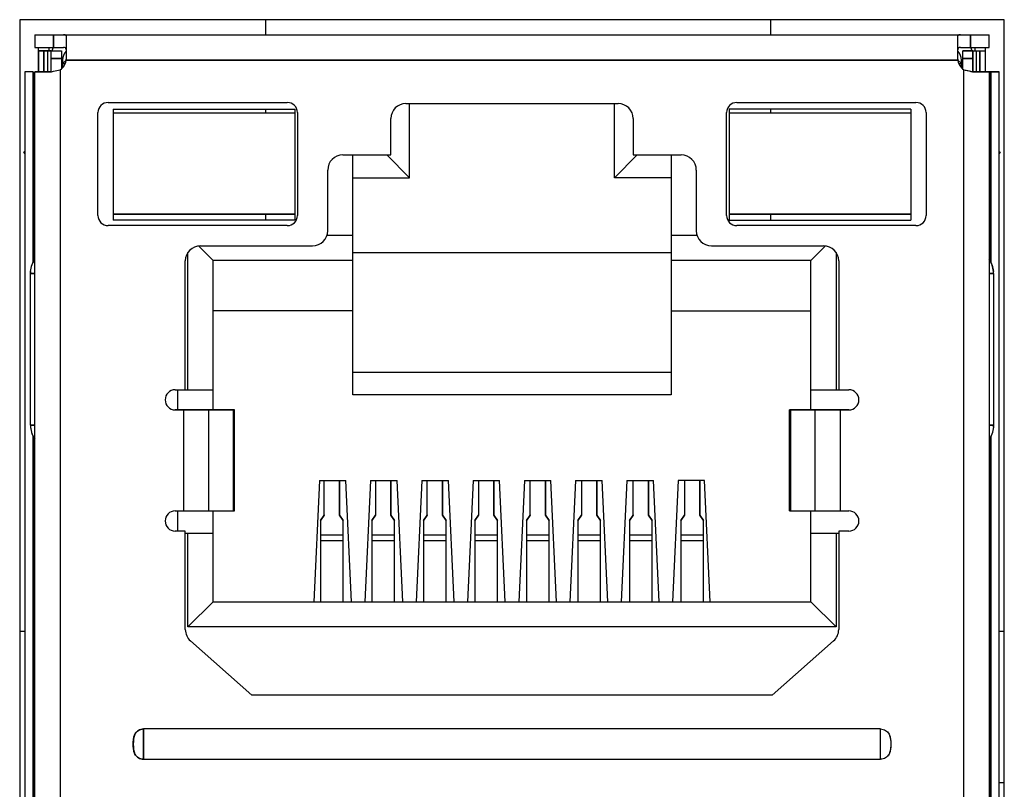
# Model space of a CAD drawing. Header units: millimetres. Extents: x 0 to 1750, y -1720 to 477.
# Tile 294 of 317: x 657 to 677, y -53 to -38. Entities that reach past the tile are written whole.
import ezdxf

# ---------------------------------------------------------------- set-up
doc = ezdxf.new("R2010")
doc.units = ezdxf.units.MM
doc.header["$LTSCALE"] = 92.51
for name, color, linetype in [('101304998_DXF_CONTINUOUS_LINE', 7, 'CONTINUOUS'), ('190611482_DXF_CONTINUOUS_LINE', 7, 'CONTINUOUS'), ('_101304998_1DXF_CONTINUOUS_LINE', 7, 'CONTINUOUS'), ('BREP_WITH_VODXF_CONTINUOUS_LINE', 7, 'CONTINUOUS'), ('DE-11-072043DXF_CONTINUOUS_LINE', 7, 'CONTINUOUS'), ('DE-13-001875DXF_CONTINUOUS_LINE', 7, 'CONTINUOUS'), ('MANIFOLD_SOLDXF_CONTINUOUS_LINE', 7, 'CONTINUOUS')]:
    doc.layers.add(name, color=color, linetype=linetype)

msp = doc.modelspace()

# ---------------------------------------------------------------- linework, layer by layer
at = {"layer": '101304998_DXF_CONTINUOUS_LINE'}
for p, q in [((657.316, -38.435), (657.316, -38.685)), ((657.316, -38.435), (657.886, -38.435)), ((657.686, -38.435), (657.686, -38.685)), ((657.936, -38.435), (675.596, -38.435)), ((657.936, -38.458), (657.936, -38.915)), ((675.596, -38.915), (675.596, -38.458)), ((675.646, -38.435), (676.216, -38.435)), ((675.846, -38.685), (675.846, -38.435)), ((676.216, -38.685), (676.216, -38.435)), ((657.316, -38.685), (657.886, -38.685)), ((657.391, -39.165), (657.391, -38.685)), ((657.64, -38.755), (657.391, -38.755)), ((657.497, -38.755), (657.497, -39.165)), ((657.565, -38.755), (657.565, -39.165)), ((657.591, -38.685), (657.591, -38.755)), ((657.641, -39.165), (657.641, -38.755)), ((657.641, -38.755), (657.841, -38.755)), ((657.841, -38.755), (657.841, -39.111)), ((675.646, -38.685), (676.216, -38.685)), ((675.691, -39.111), (675.691, -38.755)), ((675.691, -38.755), (676.141, -38.755)), ((675.891, -39.165), (675.891, -38.755)), ((675.941, -38.755), (675.941, -38.685)), ((675.967, -39.165), (675.967, -38.755)), ((676.034, -39.165), (676.034, -38.755)), ((676.141, -39.165), (676.141, -38.685)), ((657.841, -38.905), (657.641, -38.905)), ((657.866, -38.935), (657.866, -39.088)), ((657.935, -38.936), (657.866, -39.005)), ((675.596, -38.935), (657.935, -38.935)), ((675.666, -39.005), (675.596, -38.936)), ((675.666, -39.088), (675.666, -38.935)), ((675.891, -38.905), (675.691, -38.905)), ((657.115, -39.165), (657.115, -68.365)), ((657.282, -39.165), (657.115, -39.165)), ((657.282, -39.165), (657.282, -42.942)), ((657.316, -68.365), (657.316, -39.165)), ((657.316, -39.165), (657.646, -39.165)), ((657.816, -39.129), (657.816, -68.365)), ((657.866, -39.005), (657.919, -39.005)), ((675.613, -39.005), (675.666, -39.005)), ((675.716, -68.365), (675.716, -39.129)), ((675.885, -39.165), (676.416, -39.165)), ((676.216, -39.165), (676.216, -68.365)), ((676.249, -42.942), (676.249, -39.165)), ((676.416, -68.365), (676.416, -39.165)), ((658.766, -39.775), (662.316, -39.775)), ((671.216, -39.775), (674.766, -39.775)), ((658.866, -39.905), (658.866, -42.105)), ((658.866, -39.905), (662.466, -39.905)), ((662.466, -39.905), (662.466, -42.105)), ((664.666, -39.795), (668.866, -39.795)), ((664.736, -41.265), (664.736, -39.795)), ((668.796, -41.265), (668.796, -39.795)), ((671.066, -39.905), (671.066, -42.105)), ((674.666, -39.905), (671.066, -39.905)), ((674.666, -39.905), (674.666, -42.105)), ((658.566, -42.015), (658.566, -39.975)), ((662.466, -39.99), (658.866, -39.99)), ((662.516, -39.975), (662.516, -42.015)), ((664.366, -40.815), (664.366, -40.095)), ((669.166, -40.095), (669.166, -40.815)), ((671.016, -42.015), (671.016, -39.975)), ((674.666, -39.99), (671.066, -39.99)), ((674.966, -39.975), (674.966, -42.015)), ((657.115, -40.751), (657.097, -40.756)), ((676.416, -40.751), (676.435, -40.756)), ((676.417, -40.751), (676.435, -40.756)), ((657.115, -40.789), (657.097, -40.756)), ((663.416, -40.815), (664.366, -40.815)), ((663.616, -45.565), (663.616, -40.815)), ((664.286, -40.815), (664.736, -41.265)), ((668.796, -41.265), (669.246, -40.815)), ((669.166, -40.815), (670.116, -40.815)), ((669.916, -40.815), (669.916, -45.565)), ((676.435, -40.756), (676.416, -40.789)), ((663.116, -42.315), (663.116, -41.115)), ((670.416, -41.115), (670.416, -42.315)), ((663.616, -41.265), (664.736, -41.265)), ((669.916, -41.265), (668.796, -41.265)), ((662.466, -41.99), (658.866, -41.99)), ((662.466, -42.105), (658.866, -42.105)), ((674.666, -41.99), (671.066, -41.99)), ((671.066, -42.105), (674.666, -42.105)), ((662.316, -42.215), (658.766, -42.215)), ((674.766, -42.215), (671.216, -42.215)), ((663.102, -42.405), (663.616, -42.405)), ((669.916, -42.405), (670.429, -42.405)), ((660.846, -42.905), (660.558, -42.618)), ((660.596, -42.615), (662.816, -42.615)), ((670.716, -42.615), (672.936, -42.615)), ((672.686, -42.905), (672.973, -42.618)), ((660.346, -45.465), (660.346, -42.749)), ((673.186, -42.749), (673.186, -45.465)), ((660.296, -45.465), (660.296, -42.915)), ((660.846, -45.865), (660.846, -42.905)), ((663.616, -42.905), (660.846, -42.905)), ((672.686, -42.905), (669.916, -42.905)), ((672.686, -45.865), (672.686, -42.905)), ((673.236, -42.915), (673.236, -45.465)), ((657.228, -46.165), (657.228, -43.165)), ((657.316, -43.165), (657.228, -43.165)), ((676.303, -43.165), (676.216, -43.165)), ((676.303, -43.165), (676.303, -46.165)), ((663.616, -43.905), (660.846, -43.905)), ((669.916, -43.905), (672.686, -43.905)), ((663.616, -45.118), (669.916, -45.118)), ((660.096, -45.465), (660.846, -45.465)), ((660.141, -45.465), (660.141, -45.865)), ((669.916, -45.565), (663.616, -45.565)), ((672.686, -45.465), (673.436, -45.465)), ((660.096, -45.865), (661.269, -45.865)), ((660.266, -47.865), (660.266, -45.865)), ((660.758, -45.865), (660.758, -47.865)), ((661.253, -47.865), (661.253, -45.865)), ((661.269, -47.865), (661.269, -45.865)), ((672.262, -47.865), (672.262, -45.865)), ((672.262, -45.865), (673.436, -45.865)), ((672.278, -45.865), (672.278, -47.865)), ((672.773, -47.865), (672.773, -45.865)), ((673.266, -45.865), (673.266, -47.865)), ((657.228, -46.165), (657.316, -46.165)), ((676.216, -46.165), (676.303, -46.165)), ((657.282, -46.388), (657.282, -59.432)), ((676.249, -59.432), (676.249, -46.389)), ((662.951, -47.265), (662.838, -49.665)), ((662.951, -47.265), (663.476, -47.265)), ((663.046, -47.948), (663.046, -47.265)), ((663.346, -47.948), (663.346, -47.265)), ((663.588, -49.665), (663.476, -47.265)), ((663.966, -47.265), (663.853, -49.665)), ((663.966, -47.265), (664.491, -47.265)), ((664.066, -47.948), (664.066, -47.265)), ((664.366, -47.948), (664.366, -47.265)), ((664.603, -49.665), (664.491, -47.265)), ((664.981, -47.265), (664.868, -49.665)), ((664.981, -47.265), (665.506, -47.265)), ((665.086, -47.948), (665.086, -47.265)), ((665.386, -47.948), (665.386, -47.265)), ((665.618, -49.665), (665.506, -47.265)), ((665.996, -47.265), (665.883, -49.665)), ((665.996, -47.265), (666.521, -47.265)), ((666.106, -47.948), (666.106, -47.265)), ((666.406, -47.948), (666.406, -47.265)), ((666.633, -49.665), (666.521, -47.265)), ((667.011, -47.265), (666.898, -49.665)), ((667.011, -47.265), (667.536, -47.265)), ((667.126, -47.948), (667.126, -47.265)), ((667.426, -47.948), (667.426, -47.265)), ((667.648, -49.665), (667.536, -47.265)), ((668.026, -47.265), (667.913, -49.665)), ((668.026, -47.265), (668.551, -47.265)), ((668.146, -47.948), (668.146, -47.265)), ((668.446, -47.948), (668.446, -47.265)), ((668.663, -49.665), (668.551, -47.265)), ((669.041, -47.265), (668.928, -49.665)), ((669.041, -47.265), (669.566, -47.265)), ((669.166, -47.948), (669.166, -47.265)), ((669.466, -47.948), (669.466, -47.265)), ((669.678, -49.665), (669.566, -47.265)), ((670.056, -47.265), (669.943, -49.665)), ((670.581, -47.265), (670.056, -47.265)), ((670.186, -47.948), (670.186, -47.265)), ((670.486, -47.948), (670.486, -47.265)), ((670.693, -49.665), (670.581, -47.265)), ((660.096, -47.865), (661.269, -47.865)), ((660.141, -47.865), (660.141, -48.265)), ((660.846, -49.665), (660.846, -47.865)), ((663.044, -47.948), (662.971, -48.058)), ((663.421, -48.058), (663.348, -47.948)), ((664.064, -47.948), (663.991, -48.058)), ((664.441, -48.058), (664.368, -47.948)), ((665.084, -47.948), (665.011, -48.058)), ((665.461, -48.058), (665.388, -47.948)), ((666.104, -47.948), (666.031, -48.058)), ((666.481, -48.058), (666.408, -47.948)), ((667.124, -47.948), (667.051, -48.058)), ((667.501, -48.058), (667.428, -47.948)), ((668.144, -47.948), (668.071, -48.058)), ((668.521, -48.058), (668.448, -47.948)), ((669.164, -47.948), (669.091, -48.058)), ((669.541, -48.058), (669.468, -47.948)), ((670.184, -47.948), (670.111, -48.058)), ((670.561, -48.058), (670.488, -47.948)), ((672.262, -47.865), (673.436, -47.865)), ((672.686, -49.665), (672.686, -47.865)), ((662.971, -48.058), (662.971, -49.665)), ((663.421, -49.665), (663.421, -48.058)), ((663.991, -48.058), (663.991, -49.665)), ((664.441, -49.665), (664.441, -48.058)), ((665.011, -48.058), (665.011, -49.665)), ((665.461, -49.665), (665.461, -48.058)), ((666.031, -48.058), (666.031, -49.665)), ((666.481, -49.665), (666.481, -48.058)), ((667.051, -48.058), (667.051, -49.665)), ((667.501, -49.665), (667.501, -48.058)), ((668.071, -48.058), (668.071, -49.665)), ((668.521, -49.665), (668.521, -48.058)), ((669.091, -48.058), (669.091, -49.665)), ((669.541, -49.665), (669.541, -48.058)), ((670.111, -48.058), (670.111, -49.665)), ((670.561, -49.665), (670.561, -48.058)), ((660.296, -48.265), (660.096, -48.265)), ((660.296, -50.215), (660.296, -48.265)), ((660.846, -48.315), (660.296, -48.315)), ((660.346, -50.165), (660.346, -48.315)), ((662.971, -48.34), (663.421, -48.34)), ((663.991, -48.34), (664.441, -48.34)), ((665.011, -48.34), (665.461, -48.34)), ((666.031, -48.34), (666.481, -48.34)), ((667.051, -48.34), (667.501, -48.34)), ((668.071, -48.34), (668.521, -48.34)), ((669.091, -48.34), (669.541, -48.34)), ((670.111, -48.34), (670.561, -48.34)), ((673.236, -48.315), (672.686, -48.315)), ((673.186, -48.315), (673.186, -50.165)), ((673.236, -48.265), (673.236, -50.215)), ((673.436, -48.265), (673.236, -48.265)), ((663.421, -48.458), (662.971, -48.458)), ((664.441, -48.458), (663.991, -48.458)), ((665.461, -48.458), (665.011, -48.458)), ((666.481, -48.458), (666.031, -48.458)), ((667.501, -48.458), (667.051, -48.458)), ((668.521, -48.458), (668.071, -48.458)), ((669.541, -48.458), (669.091, -48.458)), ((670.561, -48.458), (670.111, -48.458)), ((660.346, -50.165), (660.846, -49.665)), ((660.846, -49.665), (672.686, -49.665)), ((673.186, -50.165), (672.686, -49.665)), ((673.186, -50.165), (660.346, -50.165)), ((661.616, -51.515), (660.397, -50.44)), ((673.134, -50.44), (671.916, -51.515)), ((671.916, -51.515), (661.616, -51.515)), ((659.466, -52.785), (659.466, -52.185)), ((674.066, -52.185), (659.466, -52.185)), ((674.066, -52.785), (674.066, -52.185)), ((659.466, -52.785), (674.066, -52.785))]:
    msp.add_line(p, q, dxfattribs=at)
for centre, radius, start, end in [((658.116, -38.935), 0.5, 149.9644, 158.8814), ((658.116, -38.935), 0.25, 136.0853, 180), ((675.416, -38.935), 0.25, 0, 43.9151), ((675.416, -38.935), 0.5, 21.1186, 30.0354), ((657.686, -38.915), 0.25, 301.3323, 0), ((675.846, -38.915), 0.25, 180, 238.6677), ((658.766, -39.975), 0.2, 90, 180), ((662.316, -39.975), 0.2, 0, 90), ((671.216, -39.975), 0.2, 90, 180), ((674.766, -39.975), 0.2, 0, 90), ((664.666, -40.095), 0.3, 90, 180), ((668.866, -40.095), 0.3, 0, 90), ((663.416, -41.115), 0.3, 90, 180), ((670.116, -41.115), 0.3, 0, 90), ((658.766, -42.015), 0.2, 180, 270), ((662.316, -42.015), 0.2, 270, 0), ((671.216, -42.015), 0.2, 180, 270), ((674.766, -42.015), 0.2, 270, 0), ((662.816, -42.315), 0.3, 270, 0), ((670.716, -42.315), 0.3, 180, 270), ((660.596, -42.915), 0.3, 90, 180), ((672.936, -42.915), 0.3, 0, 90), ((657.715, -43.165), 0.487, 174.7532, 179.9901), ((675.816, -43.165), 0.487, 0.0091, 5.144), ((660.096, -45.665), 0.2, 90, 270), ((673.436, -45.665), 0.2, 270, 90), ((675.816, -46.165), 0.487, 354.8289, 359.9904), ((660.096, -48.065), 0.2, 90, 270), ((673.436, -48.065), 0.2, 270, 90), ((660.596, -50.215), 0.3, 180, 228.5786), ((672.936, -50.215), 0.3, 311.4214, 0)]:
    msp.add_arc(centre, radius, start, end, dxfattribs=at)
for points, knots in [([(657.936, -38.458), (657.936, -38.451), (657.925, -38.439), (657.905, -38.436), (657.893, -38.435), (657.886, -38.435)], [0, 0, 0, 0, 0.366126, 0.637506, 1, 1, 1, 1]), ([(675.646, -38.435), (675.638, -38.435), (675.626, -38.436), (675.606, -38.439), (675.596, -38.451), (675.596, -38.458)], [0, 0, 0, 0, 0.363005, 0.634878, 1, 1, 1, 1]), ([(657.935, -38.726), (657.934, -38.714), (657.925, -38.688), (657.898, -38.685), (657.886, -38.685)], [0, 0, 0, 0, 0.482798, 1, 1, 1, 1]), ([(675.646, -38.685), (675.632, -38.685), (675.6, -38.69), (675.596, -38.722), (675.596, -38.735)], [0, 0, 0, 0, 0.499377, 1, 1, 1, 1]), ([(657.646, -39.165), (657.659, -39.162), (657.716, -39.15), (657.773, -39.138), (657.816, -39.129)], [0, 0, 0, 0, 0.24364, 1, 1, 1, 1]), ([(675.716, -39.129), (675.758, -39.138), (675.815, -39.15), (675.872, -39.162), (675.885, -39.165)], [0, 0, 0, 0, 0.75636, 1, 1, 1, 1]), ([(663.046, -47.941), (663.046, -47.942), (663.045, -47.945), (663.044, -47.947), (663.044, -47.948)], [0, 0, 0, 0, 0.477517, 1, 1, 1, 1]), ([(663.348, -47.948), (663.347, -47.947), (663.346, -47.945), (663.346, -47.942), (663.346, -47.941)], [0, 0, 0, 0, 0.522483, 1, 1, 1, 1]), ([(664.066, -47.941), (664.066, -47.942), (664.065, -47.945), (664.064, -47.947), (664.064, -47.948)], [0, 0, 0, 0, 0.477517, 1, 1, 1, 1]), ([(664.368, -47.948), (664.367, -47.947), (664.366, -47.945), (664.366, -47.942), (664.366, -47.941)], [0, 0, 0, 0, 0.522483, 1, 1, 1, 1]), ([(665.086, -47.941), (665.086, -47.942), (665.085, -47.945), (665.084, -47.947), (665.084, -47.948)], [0, 0, 0, 0, 0.477517, 1, 1, 1, 1]), ([(665.388, -47.948), (665.387, -47.947), (665.386, -47.945), (665.386, -47.942), (665.386, -47.941)], [0, 0, 0, 0, 0.522483, 1, 1, 1, 1]), ([(666.106, -47.941), (666.106, -47.942), (666.105, -47.945), (666.104, -47.947), (666.104, -47.948)], [0, 0, 0, 0, 0.477517, 1, 1, 1, 1]), ([(666.408, -47.948), (666.407, -47.947), (666.406, -47.945), (666.406, -47.942), (666.406, -47.941)], [0, 0, 0, 0, 0.522483, 1, 1, 1, 1]), ([(667.126, -47.941), (667.126, -47.942), (667.125, -47.945), (667.124, -47.947), (667.124, -47.948)], [0, 0, 0, 0, 0.477517, 1, 1, 1, 1]), ([(667.428, -47.948), (667.427, -47.947), (667.426, -47.945), (667.426, -47.942), (667.426, -47.941)], [0, 0, 0, 0, 0.522483, 1, 1, 1, 1]), ([(668.146, -47.941), (668.146, -47.942), (668.145, -47.945), (668.144, -47.947), (668.144, -47.948)], [0, 0, 0, 0, 0.477517, 1, 1, 1, 1]), ([(668.448, -47.948), (668.447, -47.947), (668.446, -47.945), (668.446, -47.942), (668.446, -47.941)], [0, 0, 0, 0, 0.522483, 1, 1, 1, 1]), ([(669.166, -47.941), (669.166, -47.942), (669.165, -47.945), (669.164, -47.947), (669.164, -47.948)], [0, 0, 0, 0, 0.477517, 1, 1, 1, 1]), ([(669.468, -47.948), (669.467, -47.947), (669.466, -47.945), (669.466, -47.942), (669.466, -47.941)], [0, 0, 0, 0, 0.522483, 1, 1, 1, 1]), ([(670.186, -47.941), (670.186, -47.942), (670.185, -47.945), (670.184, -47.947), (670.184, -47.948)], [0, 0, 0, 0, 0.477517, 1, 1, 1, 1]), ([(670.488, -47.948), (670.487, -47.947), (670.486, -47.945), (670.486, -47.942), (670.486, -47.941)], [0, 0, 0, 0, 0.522483, 1, 1, 1, 1]), ([(659.466, -52.185), (659.432, -52.185), (659.363, -52.205), (659.267, -52.309), (659.265, -52.485), (659.267, -52.661), (659.363, -52.766), (659.432, -52.785), (659.466, -52.785)], [0, 0, 0, 0, 0.12524, 0.250636, 0.500064, 0.749393, 0.874728, 1, 1, 1, 1]), ([(674.066, -52.185), (674.099, -52.185), (674.168, -52.205), (674.265, -52.309), (674.266, -52.485), (674.265, -52.661), (674.168, -52.766), (674.099, -52.785), (674.066, -52.785)], [0, 0, 0, 0, 0.125334, 0.250713, 0.500019, 0.749308, 0.874679, 1, 1, 1, 1])]:
    msp.add_open_spline(points, degree=3, knots=knots, dxfattribs=at)
for points in [[(657.23, -43.121), (657.238, -43.038), (657.268, -42.955), (657.315, -42.886)], [(676.216, -42.886), (676.263, -42.955), (676.294, -43.038), (676.301, -43.122)], [(657.228, -46.165), (657.228, -46.263), (657.26, -46.364), (657.315, -46.445)], [(676.301, -46.209), (676.294, -46.292), (676.263, -46.376), (676.216, -46.444)]]:
    msp.add_open_spline(points, degree=3, dxfattribs=at)
at = {"layer": '190611482_DXF_CONTINUOUS_LINE'}
for p, q in [((661.883, -38.135), (661.883, -38.435)), ((671.883, -38.135), (671.883, -38.435)), ((661.883, -39.905), (661.883, -39.99)), ((671.883, -39.905), (671.883, -39.99)), ((661.883, -41.99), (661.883, -42.105)), ((671.883, -41.99), (671.883, -42.105)), ((669.916, -42.755), (663.616, -42.755))]:
    msp.add_line(p, q, dxfattribs=at)
at = {"layer": '_101304998_1DXF_CONTINUOUS_LINE'}
for p, q in [((657.391, -38.744), (657.391, -38.685)), ((657.391, -38.755), (657.391, -39.165)), ((657.391, -38.755), (657.841, -38.755)), ((657.497, -39.165), (657.497, -38.755)), ((657.565, -38.755), (657.565, -39.165)), ((657.591, -38.685), (657.591, -38.755)), ((657.641, -39.165), (657.641, -38.755)), ((657.841, -38.755), (657.841, -39.111)), ((675.691, -39.111), (675.691, -38.755)), ((675.891, -38.755), (675.691, -38.755)), ((675.891, -38.755), (675.891, -39.165)), ((675.892, -38.755), (676.141, -38.755)), ((675.941, -38.744), (675.941, -38.685)), ((675.967, -39.165), (675.967, -38.755)), ((676.034, -38.755), (676.034, -39.165)), ((676.141, -39.165), (676.141, -38.685)), ((657.641, -38.905), (657.841, -38.905)), ((675.691, -38.905), (675.891, -38.905)), ((657.228, -46.165), (657.228, -43.165)), ((657.228, -43.165), (657.316, -43.165)), ((676.216, -43.165), (676.303, -43.165)), ((676.303, -43.165), (676.303, -46.165)), ((657.316, -46.165), (657.228, -46.165)), ((676.303, -46.165), (676.216, -46.165))]:
    msp.add_line(p, q, dxfattribs=at)
for centre, start, end in [((675.814, -43.165), 0.004, 5.1192), ((657.717, -46.165), 180.0059, 185.7893)]:
    msp.add_arc(centre, 0.489, start, end, dxfattribs=at)
for points, knots in [([(657.228, -43.165), (657.228, -43.116), (657.243, -43.016), (657.287, -42.926), (657.316, -42.886)], [0, 0, 0, 0, 0.500532, 1, 1, 1, 1]), ([(676.301, -43.122), (676.297, -43.08), (676.279, -42.996), (676.24, -42.92), (676.216, -42.885)], [0, 0, 0, 0, 0.500504, 1, 1, 1, 1]), ([(657.231, -46.215), (657.235, -46.256), (657.254, -46.337), (657.292, -46.411), (657.316, -46.445)], [0, 0, 0, 0, 0.500495, 1, 1, 1, 1]), ([(676.303, -46.165), (676.303, -46.215), (676.288, -46.314), (676.244, -46.404), (676.216, -46.445)], [0, 0, 0, 0, 0.500531, 1, 1, 1, 1])]:
    msp.add_open_spline(points, degree=3, knots=knots, dxfattribs=at)
at = {"layer": 'BREP_WITH_VODXF_CONTINUOUS_LINE'}
for p, q in [((662.466, -39.99), (658.866, -39.99)), ((674.666, -39.99), (671.066, -39.99)), ((658.866, -41.99), (662.466, -41.99)), ((671.066, -41.99), (674.666, -41.99))]:
    msp.add_line(p, q, dxfattribs=at)
at = {"layer": 'DE-11-072043DXF_CONTINUOUS_LINE'}
for p, q in [((657.016, -38.135), (657.016, -69.485)), ((676.516, -38.135), (657.016, -38.135)), ((676.516, -69.485), (676.516, -38.135))]:
    msp.add_line(p, q, dxfattribs=at)
at = {"layer": 'DE-13-001875DXF_CONTINUOUS_LINE'}
for p, q in [((657.115, -50.255), (657.016, -50.255)), ((676.516, -50.255), (676.416, -50.255)), ((676.516, -53.255), (676.416, -53.255))]:
    msp.add_line(p, q, dxfattribs=at)
at = {"layer": 'MANIFOLD_SOLDXF_CONTINUOUS_LINE'}
for p, q in [((657.316, -38.435), (657.316, -38.685)), ((657.316, -38.435), (676.216, -38.435)), ((657.686, -38.685), (657.686, -38.435)), ((657.936, -38.458), (657.936, -38.915)), ((675.596, -38.915), (675.596, -38.458)), ((675.846, -38.435), (675.846, -38.685)), ((676.216, -38.685), (676.216, -38.435)), ((657.316, -38.685), (657.886, -38.685)), ((675.646, -38.685), (676.216, -38.685)), ((657.866, -38.935), (657.866, -39.088)), ((657.866, -39.005), (657.935, -38.936)), ((657.935, -38.935), (675.596, -38.935)), ((675.596, -38.936), (675.666, -39.005)), ((675.666, -39.088), (675.666, -38.935)), ((657.115, -39.165), (657.115, -68.365)), ((657.282, -39.165), (657.115, -39.165)), ((657.282, -42.942), (657.282, -39.165)), ((657.316, -68.365), (657.316, -39.165)), ((657.646, -39.165), (657.316, -39.165)), ((657.816, -39.129), (657.816, -68.365)), ((657.919, -39.005), (657.866, -39.005)), ((675.613, -39.005), (675.666, -39.005)), ((675.716, -68.365), (675.716, -39.129)), ((676.416, -39.165), (675.885, -39.165)), ((676.216, -39.165), (676.216, -68.365)), ((676.249, -39.165), (676.249, -42.942)), ((676.416, -68.365), (676.416, -39.165)), ((658.766, -39.775), (662.316, -39.775)), ((671.216, -39.775), (674.766, -39.775)), ((658.866, -39.905), (658.866, -42.105)), ((658.866, -39.905), (662.466, -39.905)), ((662.466, -39.905), (662.466, -42.105)), ((664.666, -39.795), (668.866, -39.795)), ((664.736, -41.265), (664.736, -39.795)), ((668.796, -41.265), (668.796, -39.795)), ((671.066, -39.905), (671.066, -42.105)), ((674.666, -39.905), (671.066, -39.905)), ((674.666, -39.905), (674.666, -42.105)), ((658.566, -42.015), (658.566, -39.975)), ((662.516, -39.975), (662.516, -42.015)), ((664.366, -40.815), (664.366, -40.095)), ((669.166, -40.095), (669.166, -40.815)), ((671.016, -42.015), (671.016, -39.975)), ((674.966, -39.975), (674.966, -42.015)), ((657.097, -40.756), (657.115, -40.751)), ((657.097, -40.756), (657.115, -40.751)), ((676.416, -40.751), (676.435, -40.756)), ((676.416, -40.751), (676.435, -40.756)), ((657.115, -40.789), (657.097, -40.756)), ((663.416, -40.815), (664.366, -40.815)), ((663.616, -45.565), (663.616, -40.815)), ((664.286, -40.815), (664.736, -41.265)), ((668.796, -41.265), (669.246, -40.815)), ((669.166, -40.815), (670.116, -40.815)), ((669.916, -40.815), (669.916, -45.565)), ((676.435, -40.756), (676.416, -40.789)), ((663.116, -42.315), (663.116, -41.115)), ((670.416, -41.115), (670.416, -42.315)), ((663.616, -41.265), (664.736, -41.265)), ((669.916, -41.265), (668.796, -41.265)), ((662.466, -42.105), (658.866, -42.105)), ((671.066, -42.105), (674.666, -42.105)), ((662.316, -42.215), (658.766, -42.215)), ((674.766, -42.215), (671.216, -42.215)), ((663.102, -42.405), (663.616, -42.405)), ((669.916, -42.405), (670.429, -42.405)), ((660.846, -42.905), (660.558, -42.618)), ((660.596, -42.615), (662.816, -42.615)), ((670.716, -42.615), (672.936, -42.615)), ((672.686, -42.905), (672.973, -42.618)), ((660.346, -45.465), (660.346, -42.749)), ((673.186, -42.749), (673.186, -45.465)), ((660.296, -45.465), (660.296, -42.915)), ((660.846, -45.865), (660.846, -42.905)), ((663.616, -42.905), (660.846, -42.905)), ((672.686, -42.905), (669.916, -42.905)), ((672.686, -45.865), (672.686, -42.905)), ((673.236, -42.915), (673.236, -45.465)), ((663.616, -43.905), (660.846, -43.905)), ((669.916, -43.905), (672.686, -43.905)), ((663.616, -45.118), (669.916, -45.118)), ((660.096, -45.465), (660.846, -45.465)), ((660.141, -45.465), (660.141, -45.865)), ((669.916, -45.565), (663.616, -45.565)), ((672.686, -45.465), (673.436, -45.465)), ((661.269, -45.865), (660.096, -45.865)), ((660.266, -47.865), (660.266, -45.865)), ((660.758, -45.865), (660.758, -47.865)), ((661.253, -47.865), (661.253, -45.865)), ((661.269, -47.865), (661.269, -45.865)), ((672.262, -47.865), (672.262, -45.865)), ((673.436, -45.865), (672.262, -45.865)), ((672.278, -45.865), (672.278, -47.865)), ((672.773, -47.865), (672.773, -45.865)), ((673.266, -45.865), (673.266, -47.865)), ((657.282, -59.432), (657.282, -46.388)), ((676.249, -46.389), (676.249, -59.432)), ((662.951, -47.265), (662.838, -49.665)), ((662.951, -47.265), (663.476, -47.265)), ((663.046, -47.941), (663.046, -47.265)), ((663.346, -47.265), (663.346, -47.941)), ((663.588, -49.665), (663.476, -47.265)), ((663.966, -47.265), (663.853, -49.665)), ((663.966, -47.265), (664.491, -47.265)), ((664.066, -47.941), (664.066, -47.265)), ((664.366, -47.265), (664.366, -47.941)), ((664.603, -49.665), (664.491, -47.265)), ((664.981, -47.265), (664.868, -49.665)), ((664.981, -47.265), (665.506, -47.265)), ((665.086, -47.941), (665.086, -47.265)), ((665.386, -47.265), (665.386, -47.941)), ((665.618, -49.665), (665.506, -47.265)), ((665.996, -47.265), (665.883, -49.665)), ((665.996, -47.265), (666.521, -47.265)), ((666.106, -47.941), (666.106, -47.265)), ((666.406, -47.265), (666.406, -47.941)), ((666.633, -49.665), (666.521, -47.265)), ((667.011, -47.265), (666.898, -49.665)), ((667.011, -47.265), (667.536, -47.265)), ((667.126, -47.941), (667.126, -47.265)), ((667.426, -47.265), (667.426, -47.941)), ((667.648, -49.665), (667.536, -47.265)), ((668.026, -47.265), (667.913, -49.665)), ((668.026, -47.265), (668.551, -47.265)), ((668.146, -47.941), (668.146, -47.265)), ((668.446, -47.265), (668.446, -47.941)), ((668.663, -49.665), (668.551, -47.265)), ((669.041, -47.265), (668.928, -49.665)), ((669.041, -47.265), (669.566, -47.265)), ((669.166, -47.941), (669.166, -47.265)), ((669.466, -47.265), (669.466, -47.941)), ((669.678, -49.665), (669.566, -47.265)), ((670.056, -47.265), (669.943, -49.665)), ((670.581, -47.265), (670.056, -47.265)), ((670.186, -47.941), (670.186, -47.265)), ((670.486, -47.265), (670.486, -47.941)), ((670.693, -49.665), (670.581, -47.265)), ((660.096, -47.865), (661.269, -47.865)), ((660.141, -47.865), (660.141, -48.265)), ((660.846, -49.665), (660.846, -47.865)), ((662.971, -48.058), (663.044, -47.948)), ((663.348, -47.948), (663.421, -48.058)), ((663.991, -48.058), (664.064, -47.948)), ((664.368, -47.948), (664.441, -48.058)), ((665.011, -48.058), (665.084, -47.948)), ((665.388, -47.948), (665.461, -48.058)), ((666.031, -48.058), (666.104, -47.948)), ((666.408, -47.948), (666.481, -48.058)), ((667.051, -48.058), (667.124, -47.948)), ((667.428, -47.948), (667.501, -48.058)), ((668.071, -48.058), (668.144, -47.948)), ((668.448, -47.948), (668.521, -48.058)), ((669.091, -48.058), (669.164, -47.948)), ((669.468, -47.948), (669.541, -48.058)), ((670.111, -48.058), (670.184, -47.948)), ((670.488, -47.948), (670.561, -48.058)), ((672.262, -47.865), (673.436, -47.865)), ((672.686, -49.665), (672.686, -47.865)), ((662.971, -48.058), (662.971, -49.665)), ((663.421, -49.665), (663.421, -48.058)), ((663.991, -48.058), (663.991, -49.665)), ((664.441, -49.665), (664.441, -48.058)), ((665.011, -48.058), (665.011, -49.665)), ((665.461, -49.665), (665.461, -48.058)), ((666.031, -48.058), (666.031, -49.665)), ((666.481, -49.665), (666.481, -48.058)), ((667.051, -48.058), (667.051, -49.665)), ((667.501, -49.665), (667.501, -48.058)), ((668.071, -48.058), (668.071, -49.665)), ((668.521, -49.665), (668.521, -48.058)), ((669.091, -48.058), (669.091, -49.665)), ((669.541, -49.665), (669.541, -48.058)), ((670.111, -48.058), (670.111, -49.665)), ((670.561, -49.665), (670.561, -48.058)), ((660.296, -48.265), (660.096, -48.265)), ((660.296, -50.215), (660.296, -48.265)), ((660.846, -48.315), (660.296, -48.315)), ((660.346, -50.165), (660.346, -48.315)), ((662.971, -48.34), (663.421, -48.34)), ((663.991, -48.34), (664.441, -48.34)), ((665.011, -48.34), (665.461, -48.34)), ((666.031, -48.34), (666.481, -48.34)), ((667.051, -48.34), (667.501, -48.34)), ((668.071, -48.34), (668.521, -48.34)), ((669.091, -48.34), (669.541, -48.34)), ((670.111, -48.34), (670.561, -48.34)), ((673.236, -48.315), (672.686, -48.315)), ((673.186, -48.315), (673.186, -50.165)), ((673.236, -48.265), (673.236, -50.215)), ((673.436, -48.265), (673.236, -48.265)), ((663.421, -48.458), (662.971, -48.458)), ((664.441, -48.458), (663.991, -48.458)), ((665.461, -48.458), (665.011, -48.458)), ((666.481, -48.458), (666.031, -48.458)), ((667.501, -48.458), (667.051, -48.458)), ((668.521, -48.458), (668.071, -48.458)), ((669.541, -48.458), (669.091, -48.458)), ((670.561, -48.458), (670.111, -48.458)), ((660.346, -50.165), (660.846, -49.665)), ((660.846, -49.665), (672.686, -49.665)), ((673.186, -50.165), (672.686, -49.665)), ((673.186, -50.165), (660.346, -50.165)), ((660.397, -50.44), (661.616, -51.515)), ((671.916, -51.515), (673.134, -50.44)), ((671.916, -51.515), (661.616, -51.515)), ((659.466, -52.185), (659.466, -52.785)), ((674.066, -52.185), (659.466, -52.185)), ((674.066, -52.785), (674.066, -52.185)), ((659.466, -52.785), (674.066, -52.785))]:
    msp.add_line(p, q, dxfattribs=at)
for centre, radius, start, end in [((658.116, -38.935), 0.5, 149.9945, 158.8935), ((658.116, -38.935), 0.25, 136.0631, 180), ((675.416, -38.935), 0.25, 0, 43.937), ((675.416, -38.935), 0.5, 21.1065, 30.0055), ((657.686, -38.915), 0.25, 301.3323, 0), ((675.846, -38.915), 0.25, 180, 238.6677), ((658.766, -39.975), 0.2, 90, 180), ((662.316, -39.975), 0.2, 0, 90), ((671.216, -39.975), 0.2, 90, 180), ((674.766, -39.975), 0.2, 0, 90), ((664.666, -40.095), 0.3, 90, 180), ((668.866, -40.095), 0.3, 0, 90), ((663.416, -41.115), 0.3, 90, 180), ((670.116, -41.115), 0.3, 0, 90), ((658.766, -42.015), 0.2, 180, 270), ((662.316, -42.015), 0.2, 270, 0), ((671.216, -42.015), 0.2, 180, 270), ((674.766, -42.015), 0.2, 270, 0), ((662.816, -42.315), 0.3, 270, 0), ((670.716, -42.315), 0.3, 180, 270), ((660.596, -42.915), 0.3, 90, 180), ((672.936, -42.915), 0.3, 0, 90), ((660.096, -45.665), 0.2, 90, 270), ((673.436, -45.665), 0.2, 270, 90), ((660.096, -48.065), 0.2, 90, 270), ((673.436, -48.065), 0.2, 270, 90), ((660.596, -50.215), 0.3, 180, 228.6492), ((672.936, -50.215), 0.3, 311.4214, 0)]:
    msp.add_arc(centre, radius, start, end, dxfattribs=at)
for points, knots in [([(657.936, -38.458), (657.936, -38.455), (657.934, -38.447), (657.922, -38.439), (657.906, -38.436), (657.893, -38.435), (657.886, -38.435)], [0, 0, 0, 0, 0.181277, 0.376567, 0.643395, 1, 1, 1, 1]), ([(675.646, -38.435), (675.638, -38.435), (675.626, -38.436), (675.609, -38.439), (675.598, -38.447), (675.596, -38.455), (675.596, -38.458)], [0, 0, 0, 0, 0.356606, 0.623429, 0.818723, 1, 1, 1, 1]), ([(657.935, -38.724), (657.934, -38.718), (657.932, -38.707), (657.917, -38.687), (657.898, -38.685), (657.886, -38.685)], [0, 0, 0, 0, 0.258768, 0.479863, 1, 1, 1, 1]), ([(675.646, -38.685), (675.633, -38.685), (675.612, -38.688), (675.598, -38.709), (675.596, -38.722), (675.596, -38.728)], [0, 0, 0, 0, 0.510796, 0.732523, 1, 1, 1, 1]), ([(657.646, -39.165), (657.659, -39.162), (657.716, -39.15), (657.773, -39.138), (657.816, -39.129)], [0, 0, 0, 0, 0.24364, 1, 1, 1, 1]), ([(675.716, -39.129), (675.73, -39.132), (675.787, -39.144), (675.843, -39.156), (675.885, -39.165)], [0, 0, 0, 0, 0.254537, 1, 1, 1, 1]), ([(659.466, -52.785), (659.432, -52.785), (659.363, -52.766), (659.291, -52.688), (659.264, -52.587), (659.266, -52.485), (659.264, -52.383), (659.291, -52.282), (659.363, -52.205), (659.432, -52.185), (659.466, -52.185)], [0, 0, 0, 0, 0.124402, 0.249003, 0.37414, 0.5, 0.625859, 0.750997, 0.875598, 1, 1, 1, 1]), ([(674.066, -52.185), (674.099, -52.185), (674.168, -52.205), (674.24, -52.282), (674.267, -52.383), (674.265, -52.485), (674.267, -52.587), (674.24, -52.688), (674.168, -52.766), (674.099, -52.785), (674.066, -52.785)], [0, 0, 0, 0, 0.124402, 0.249003, 0.37414, 0.5, 0.625859, 0.750997, 0.875598, 1, 1, 1, 1])]:
    msp.add_open_spline(points, degree=3, knots=knots, dxfattribs=at)
for points in [[(663.044, -47.948), (663.045, -47.946), (663.046, -47.944), (663.046, -47.941)], [(663.346, -47.941), (663.346, -47.944), (663.346, -47.946), (663.348, -47.948)], [(664.064, -47.948), (664.065, -47.946), (664.066, -47.944), (664.066, -47.941)], [(664.366, -47.941), (664.366, -47.944), (664.366, -47.946), (664.368, -47.948)], [(665.084, -47.948), (665.085, -47.946), (665.086, -47.944), (665.086, -47.941)], [(665.386, -47.941), (665.386, -47.944), (665.386, -47.946), (665.388, -47.948)], [(666.104, -47.948), (666.105, -47.946), (666.106, -47.944), (666.106, -47.941)], [(666.406, -47.941), (666.406, -47.944), (666.406, -47.946), (666.408, -47.948)], [(667.124, -47.948), (667.125, -47.946), (667.126, -47.944), (667.126, -47.941)], [(667.426, -47.941), (667.426, -47.944), (667.426, -47.946), (667.428, -47.948)], [(668.144, -47.948), (668.145, -47.946), (668.146, -47.944), (668.146, -47.941)], [(668.446, -47.941), (668.446, -47.944), (668.446, -47.946), (668.448, -47.948)], [(669.164, -47.948), (669.165, -47.946), (669.166, -47.944), (669.166, -47.941)], [(669.466, -47.941), (669.466, -47.944), (669.466, -47.946), (669.468, -47.948)], [(670.184, -47.948), (670.185, -47.946), (670.186, -47.944), (670.186, -47.941)], [(670.486, -47.941), (670.486, -47.944), (670.486, -47.946), (670.488, -47.948)]]:
    msp.add_open_spline(points, degree=3, dxfattribs=at)

doc.saveas('drawing.dxf')
